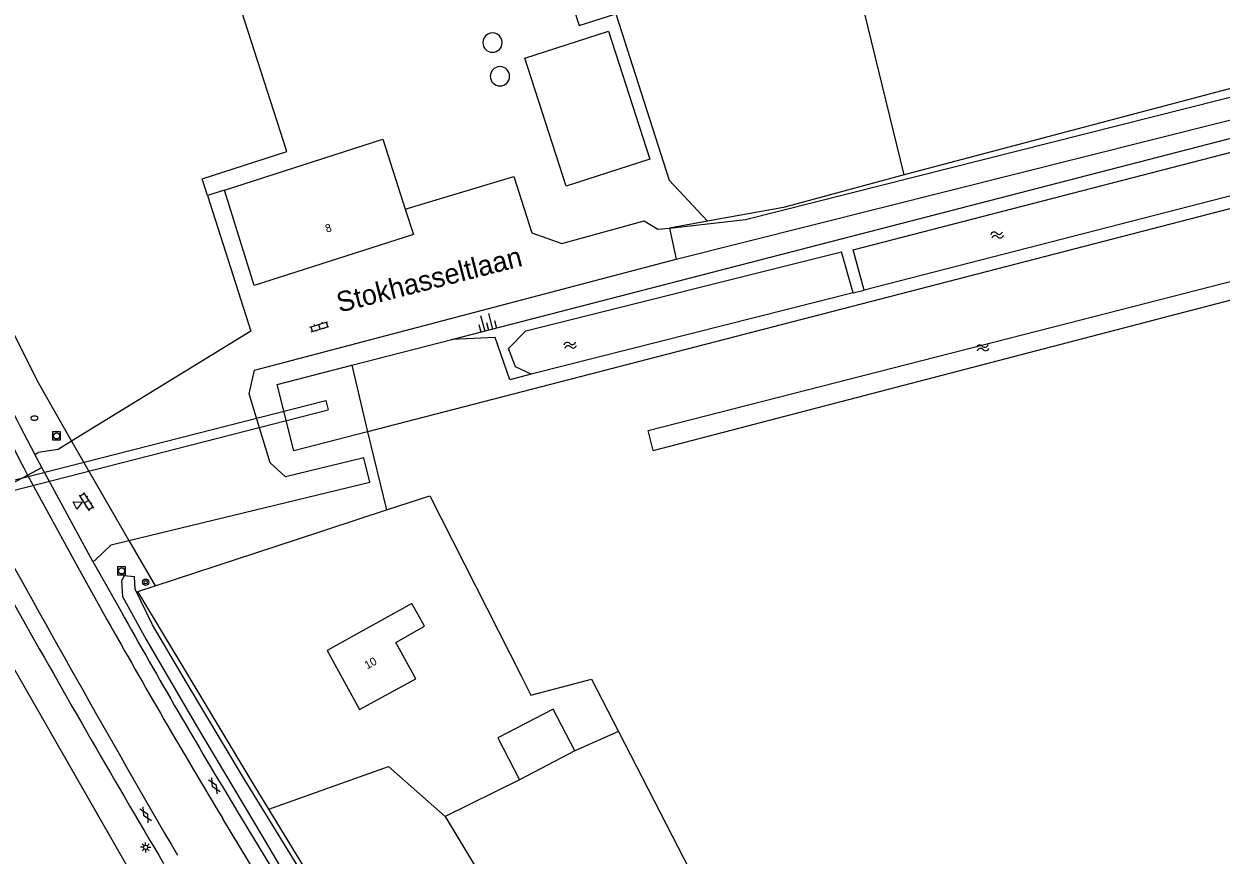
# Model space of a CAD drawing. Extents: x 133000 to 136000, y 400500 to 403500.
# Drawn here: x 133444.8 to 133593.4, y 401191 to 401294.2 of the extents above; entities that cross this region are included whole.
import ezdxf

# ---------------------------------------------------------------- set-up
doc = ezdxf.new("R2010")
doc.units = 0
for name, color, linetype in [('gg-afsc-draadraster', 7, 'Continuous'), ('gg-afsc-erfafscheiding', 7, 'Continuous'), ('gg-afsc-hekwerk', 7, 'Continuous'), ('gg-anno-huisnummerreeks BGT', 7, 'Continuous'), ('gg-anno-openbare ruimte label', 7, 'Continuous'), ('gg-bbg-bijgebouw', 7, 'Continuous'), ('gg-bbg-hoofdgebouw', 7, 'Continuous'), ('gg-bbg-opslagtank', 7, 'Continuous'), ('gg-knt-bovenkant onderkant talud', 7, 'Continuous'), ('gg-knt-bronhoudergrens', 7, 'Continuous'), ('gg-knt-onverhard', 7, 'Continuous'), ('gg-knt-verharding', 7, 'Continuous'), ('gg-kntw-bovenkant insteek waterloop', 7, 'Continuous'), ('gg-kntw-greppel-droge sloot', 7, 'Continuous'), ('gg-kwrk-duiker nz vlak', 7, 'Continuous'), ('gt-grn-groengrens', 7, 'Continuous'), ('gt-grn-vlakafsluiter', 7, 'Continuous'), ('gt-grn-weggrens', 7, 'Continuous'), ('gt-symb-boom', 7, 'Continuous'), ('gt-symb-brandkraan', 7, 'Continuous'), ('gt-symb-gesloten verharding', 7, 'Continuous'), ('gt-symb-klinker verharding', 7, 'Continuous'), ('gt-symb-lichtmast', 7, 'Continuous'), ('gt-symb-rioolschacht', 7, 'Continuous'), ('gt-symb-talud symbool', 7, 'Continuous'), ('gt-symb-waterafsluiter', 7, 'Continuous'), ('gt-symb-watersymbool', 7, 'Continuous')]:
    doc.layers.add(name, color=color, linetype=linetype)

# ---------------------------------------------------------------- blocks, each defined once
blk = doc.blocks.new('gt0-WA')
at = {"layer": 'gt-symb-watersymbool'}
for centre, start, end in [((-0.32, 0.02), 28.0725, 151.9275), ((0.43, 0.42), 208.0725, 331.9275), ((-0.32, -0.43), 28.0725, 151.9275), ((0.43, -0.03), 208.0725, 331.9275)]:
    blk.add_arc(centre, 0.425, start, end, dxfattribs=at)
blk = doc.blocks.new('gt0-TALUD_1')
at = {"layer": 'gt-symb-talud symbool'}
for p, q in [((-1, -1), (-1, 0)), ((0.5, -2), (0.5, 0)), ((-0.5, -2), (-0.5, 0)), ((0, -1), (0, 0)), ((1, -1), (1, 0))]:
    blk.add_line(p, q, dxfattribs=at)
blk = doc.blocks.new('gt0-KL1')
at = {"layer": 'gt-symb-klinker verharding'}
for p, q in [((-1.15, 0.3), (1.15, 0.3)), ((-1, -0.3), (-1, 0.3)), ((-0.5, 0.3), (-0.5, 0.45)), ((0, -0.3), (0, 0.3)), ((0.5, 0.3), (0.5, 0.45)), ((1, -0.3), (1, 0.3)), ((-1.15, -0.3), (1.15, -0.3)), ((-0.5, -0.45), (-0.5, -0.3)), ((0.5, -0.45), (0.5, -0.3))]:
    blk.add_line(p, q, dxfattribs=at)
blk = doc.blocks.new('gt0-GESVH1')
at = {"layer": 'gt-symb-gesloten verharding'}
for p, q in [((-0.99, -0.26), (0.01, 0.24)), ((0.01, -0.26), (-0.99, 0.24)), ((0.01, 0.24), (1.01, -0.26)), ((1.01, 0.24), (0.01, -0.26))]:
    blk.add_line(p, q, dxfattribs=at)
blk = doc.blocks.new('gt0-LMAST')
at = {"layer": 'gt-symb-lichtmast'}
for p, q in [((-0.18, 0.17), (-0.45, 0.44)), ((-0.01, 0.25), (-0.01, 0.62)), ((0.17, 0.17), (0.44, 0.44)), ((-0.26, 0), (-0.63, 0)), ((-0.18, -0.18), (-0.45, -0.45)), ((-0.01, -0.25), (-0.01, -0.63)), ((0.44, -0.45), (0.17, -0.18)), ((0.24, 0), (0.62, 0))]:
    blk.add_line(p, q, dxfattribs=at)
blk.add_circle((-0.01, 0), 0.25, dxfattribs=at)
blk = doc.blocks.new('gt0-WAFSL')
at = {"layer": 'gt-symb-waterafsluiter'}
for p, q in [((-0.5, -0.33), (0, 0.67)), ((0, 0.67), (0.5, -0.33)), ((0.5, -0.33), (-0.5, -0.33))]:
    blk.add_line(p, q, dxfattribs=at)
blk = doc.blocks.new('gt0-RS')
at = {"layer": 'gt-symb-rioolschacht'}
blk.add_lwpolyline([(-0.5, -0.5), (0.5, -0.5), (0.5, 0.5), (-0.5, 0.5)], close=True, dxfattribs=at)
blk.add_circle((0, 0), 0.375, dxfattribs=at)
blk = doc.blocks.new('gt0-BOOM')
at = {"layer": 'gt-symb-boom'}
for radius in [0.4, 0.2]:
    blk.add_circle((0, 0), radius, dxfattribs=at)
blk = doc.blocks.new('gt0-BR')
at = {"layer": 'gt-symb-brandkraan'}
for centre, radius, start, end in [((-0.24, 0), 0.206, 107.5669, 252.4331), ((0.6, -2.66), 3, 106.892, 107.5669), ((0, -0.69), 0.938, 73.108, 106.892), ((-0.6, -2.66), 3, 72.4331, 73.108), ((0.24, 0), 0.206, 287.567, 72.4331), ((0.6, 2.66), 3, 252.4331, 253.108), ((0, 0.69), 0.938, 253.108, 286.8921), ((-0.6, 2.66), 3, 286.8921, 287.567)]:
    blk.add_arc(centre, radius, start, end, dxfattribs=at)

msp = doc.modelspace()

# ---------------------------------------------------------------- linework, layer by layer
at = {"layer": 'gg-afsc-draadraster'}
for p, q in [((133485.46, 401251.85), (133487.44, 401243.6)), ((133487.44, 401243.6), (133489.76, 401233.88)), ((133518.58, 401206.4), (133539.23, 401166.31))]:
    msp.add_line(p, q, dxfattribs=at)
msp.add_lwpolyline([(133507.75, 401250.73), (133505.07, 401250.05), (133503.26, 401255.3), (133497.87, 401255.06)], dxfattribs=at)
at = {"layer": 'gg-afsc-erfafscheiding'}
for p, q in [((133518.58, 401206.4), (133513.14, 401203.96)), ((133506.28, 401200.39), (133497.06, 401195.83)), ((133480.67, 401187.72), (133475.18, 401196.72))]:
    msp.add_line(p, q, dxfattribs=at)
for points in [[(133489.76, 401233.88), (133495.17, 401235.65), (133506.51, 401213.29), (133507.71, 401210.89), (133515.23, 401212.87), (133518.58, 401206.4)], [(133461.07, 401224.46), (133478.59, 401230.23), (133489.76, 401233.88)], [(133475.18, 401196.72), (133473.35, 401199.72), (133465.17, 401213.37), (133458.89, 401223.74), (133461.07, 401224.46)]]:
    msp.add_lwpolyline(points, dxfattribs=at)
at = {"layer": 'gg-afsc-hekwerk'}
msp.add_lwpolyline([(133435.08, 401220.54), (133439.67, 401220.88), (133459.11, 401186.98)], dxfattribs=at)
at = {"layer": 'gg-bbg-bijgebouw'}
for p, q in [((133522.46, 401277.43), (133512.1, 401274.09)), ((133513.14, 401203.96), (133506.28, 401200.39))]:
    msp.add_line(p, q, dxfattribs=at)
for points in [[(133512.1, 401274.09), (133506.96, 401289.98), (133517.35, 401293.33), (133522.46, 401277.43)], [(133513.14, 401203.96), (133510.45, 401209.14), (133503.58, 401205.58), (133506.28, 401200.39)]]:
    msp.add_lwpolyline(points, dxfattribs=at)
at = {"layer": 'gg-bbg-hoofdgebouw'}
for points in [[(133469.68, 401273.6), (133489.33, 401279.91), (133492.11, 401271.22)], [(133492.11, 401271.22), (133493.12, 401268.08), (133473.35, 401261.73), (133469.68, 401273.6)], [(133494.5, 401219.44), (133492.94, 401222.26), (133482.42, 401216.43), (133486.43, 401209.1)], [(133486.43, 401209.1), (133493.4, 401212.93), (133490.92, 401217.44), (133494.5, 401219.44)]]:
    msp.add_lwpolyline(points, dxfattribs=at)
at = {"layer": 'gg-bbg-opslagtank'}
for centre, start, end in [((133502.94, 401291.9), 0.0478, 180.0955), ((133502.94, 401291.9), 180.0955, 0.0478), ((133503.86, 401287.72), 0, 180), ((133503.86, 401287.72), 180, 360)]:
    msp.add_arc(centre, 1.2, start, end, dxfattribs=at)
at = {"layer": 'gg-knt-bovenkant onderkant talud'}
for p, q in [((133497.87, 401255.06), (133784.46, 401329.13)), ((133622.47, 401278.53), (133487.44, 401243.6)), ((133485.46, 401251.85), (133497.87, 401255.06))]:
    msp.add_line(p, q, dxfattribs=at)
msp.add_lwpolyline([(133487.44, 401243.6), (133478.26, 401241.22), (133476.21, 401249.46), (133485.46, 401251.85)], dxfattribs=at)
at = {"layer": 'gg-knt-bronhoudergrens'}
msp.add_line((133547.71, 401260.83), (133549.06, 401261.18), dxfattribs=at)
at = {"layer": 'gg-knt-onverhard'}
for points in [[(133524.92, 401268.88), (133534.36, 401269.95), (133719.9, 401316.83), (133778.65, 401332.3)], [(133525.73, 401265.04), (133719.78, 401313.8), (133776.19, 401328.71)]]:
    msp.add_lwpolyline(points, dxfattribs=at)
at = {"layer": 'gg-knt-verharding'}
for p, q in [((133469.68, 401273.6), (133467.56, 401272.93)), ((133524.92, 401268.88), (133525.73, 401265.04)), ((133446.12, 401240.78), (133446.53, 401241)), ((133447.01, 401239.15), (133446.12, 401240.78)), ((133453.34, 401227.47), (133447.01, 401239.15)), ((133457.81, 401230.09), (133487.7, 401237.32)), ((133453.34, 401227.47), (133453.63, 401227.63)), ((133453.34, 401227.47), (133456.82, 401221.28))]:
    msp.add_line(p, q, dxfattribs=at)
for points in [[(133505.59, 401275.28), (133507.84, 401268.28), (133511.56, 401266.98), (133521.78, 401269.77), (133523.44, 401268.75), (133524.92, 401268.88)], [(133467.56, 401272.93), (133472.95, 401256.1), (133450.68, 401242.41)], [(133487.7, 401237.32), (133486.96, 401240.35), (133477.26, 401238.01), (133475.32, 401239.75), (133472.72, 401248.32), (133473.38, 401251.23), (133525.73, 401265.04)], [(133450.68, 401242.41), (133449.02, 401241.39), (133446.53, 401241)], [(133445.23, 401238.22), (133451.46, 401226.79), (133455.08, 401220.3)], [(133453.63, 401227.63), (133455.58, 401229.55), (133457.81, 401230.09)], [(133471.15, 401196.63), (133480.87, 401180.59), (133489.56, 401166.18), (133499.36, 401149.97), (133506.23, 401138.84), (133507.63, 401136.68)], [(133505.84, 401135.59), (133497.52, 401149.11), (133479.23, 401179.41), (133469.44, 401195.6)]]:
    msp.add_lwpolyline(points, dxfattribs=at)
for centre, radius, start, end in [((134505.11, 401797.73), 1198.5, 206.24898, 207.82969), ((134452.83, 401770.4), 1137.52, 206.17926, 207.7486), ((135147.9, 402169.75), 1947.82, 208.68031, 210.16323), ((134720.52, 401936.31), 1463.07, 209.18599, 210.66988), ((134193.51, 401633.17), 846.02, 209.21031, 211.14584), ((134194, 401633.45), 844.58, 209.21047, 211.14474)]:
    msp.add_arc(centre, radius, start, end, dxfattribs=at)
at = {"layer": 'gg-kntw-bovenkant insteek waterloop'}
for p, q in [((133622.1, 401279.97), (133549.06, 401261.18)), ((133522.89, 401241.28), (133624.78, 401267.83)), ((133507.09, 401256.12), (133546.28, 401265.95)), ((133547.71, 401260.83), (133546.28, 401265.95)), ((133547.71, 401260.83), (133507.75, 401250.73))]:
    msp.add_line(p, q, dxfattribs=at)
for points in [[(133549.06, 401261.18), (133547.72, 401266.18), (133782.64, 401326.93)], [(133522.89, 401241.28), (133522.25, 401243.73), (133575.98, 401257.49), (133624.39, 401269.9)], [(133507.75, 401250.73), (133505.8, 401251.66), (133504.91, 401253.91), (133507.09, 401256.12)]]:
    msp.add_lwpolyline(points, dxfattribs=at)
at = {"layer": 'gg-kntw-greppel-droge sloot'}
msp.add_lwpolyline([(133502.38, 401150.89), (133484.32, 401180.65), (133471.89, 401200.83), (133464.97, 401212.45), (133460.75, 401219.62), (133458.57, 401224.06), (133458.49, 401225.58), (133457.22, 401225.71), (133456.89, 401225.09), (133457.02, 401223.16), (133459.95, 401217.81), (133466.19, 401207.08), (133474.3, 401193.45), (133483.06, 401178.56), (133500.45, 401150.36)], dxfattribs=at)
at = {"layer": 'gg-kwrk-duiker nz vlak'}
msp.add_line((133410.48, 401227.91), (133482.53, 401246.3), dxfattribs=at)
msp.add_lwpolyline([(133410.21, 401229.08), (133482.23, 401247.46), (133482.53, 401246.3)], dxfattribs=at)
at = {"layer": 'gt-grn-groengrens'}
for p, q in [((133554.04, 401275.47), (133535.35, 401351.99)), ((133492.11, 401271.22), (133505.59, 401275.28)), ((133529.62, 401269.73), (133524.92, 401268.88))]:
    msp.add_line(p, q, dxfattribs=at)
for points in [[(133510.4, 401304.21), (133513.68, 401294.01), (133518.23, 401295.48), (133524.87, 401274.81), (133529.62, 401269.73)], [(133467.56, 401272.93), (133466.91, 401275), (133477.4, 401278.37), (133469.75, 401302.19)], [(133620.53, 401293.14), (133595.66, 401286.5), (133554.04, 401275.47)], [(133554.04, 401275.47), (133539.04, 401271.43), (133529.62, 401269.73)], [(133475.18, 401196.72), (133490.02, 401202.05), (133497.06, 401195.83)], [(133497.06, 401195.83), (133518.89, 401159.58), (133539.23, 401166.31)]]:
    msp.add_lwpolyline(points, dxfattribs=at)
at = {"layer": 'gt-grn-vlakafsluiter'}
for p, q in [((133450.68, 401242.41), (133457.81, 401230.09)), ((133457.81, 401230.09), (133461.07, 401224.46))]:
    msp.add_line(p, q, dxfattribs=at)
msp.add_lwpolyline([(133412.76, 401321.12), (133417.37, 401311.07), (133421.38, 401301.42), (133429.94, 401283.58), (133437.93, 401266.79), (133446.55, 401249.7), (133450.68, 401242.41)], dxfattribs=at)
at = {"layer": 'gt-grn-weggrens'}
for p, q in [((133439.05, 401234.95), (133445.23, 401238.22)), ((133445.23, 401238.22), (133447.01, 401239.15))]:
    msp.add_line(p, q, dxfattribs=at)

# ---------------------------------------------------------------- block references
at = {"layer": 'gt-symb-boom'}
msp.add_blockref('gt0-BOOM', (133459.88, 401224.91), dxfattribs=at)
at = {"layer": 'gt-symb-brandkraan'}
msp.add_blockref('gt0-BR', (133446.07, 401245.29), dxfattribs=at)
at = {"layer": 'gt-symb-gesloten verharding'}
for p, rotation in [((133468.4, 401199.62), 120.92445902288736), ((133459.87, 401196.02), 120.00072778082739)]:
    msp.add_blockref('gt0-GESVH1', p, dxfattribs=dict(at, rotation=rotation))
at = {"layer": 'gt-symb-klinker verharding'}
for p, rotation in [((133481.45, 401256.61), 16.26020470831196), ((133452.56, 401234.91), 122.54589339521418)]:
    msp.add_blockref('gt0-KL1', p, dxfattribs=dict(at, rotation=rotation))
at = {"layer": 'gt-symb-lichtmast'}
msp.add_blockref('gt0-LMAST', (133459.89, 401192), dxfattribs=at)
at = {"layer": 'gt-symb-rioolschacht'}
for p in [(133448.82, 401243.08), (133456.89, 401226.31)]:
    msp.add_blockref('gt0-RS', p, dxfattribs=at)
at = {"layer": 'gt-symb-talud symbool', "xscale": 1.0004808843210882, "yscale": 1.0004808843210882, "rotation": -165.58873496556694}
msp.add_blockref('gt0-TALUD_1', (133502.45, 401256.2), dxfattribs=at)
at = {"layer": 'gt-symb-waterafsluiter', "rotation": -64.33212483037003}
msp.add_blockref('gt0-WAFSL', (133451.41, 401234.57), dxfattribs=at)
at = {"layer": 'gt-symb-watersymbool'}
for p, rotation in [((133565.52, 401268.01), 14.66187016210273), ((133512.53, 401254.33), 14.953564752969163), ((133563.73, 401254), 14.536509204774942)]:
    msp.add_blockref('gt0-WA', p, dxfattribs=dict(at, rotation=rotation))

# ---------------------------------------------------------------- texts
at = {"layer": 'gg-anno-huisnummerreeks BGT'}
for s, rotation, p in [('8', 17.8, (133482.36, 401268.3)), ('10', 28.7, (133487.38, 401214.08))]:
    msp.add_text(s, height=1, rotation=rotation, dxfattribs=at).set_placement(p)
at = {"layer": 'gg-anno-openbare ruimte label'}
msp.add_text('Stokhasseltlaan', height=2.5, rotation=14.3, dxfattribs=at).set_placement((133483.94, 401258.38))

doc.saveas('drawing.dxf')
